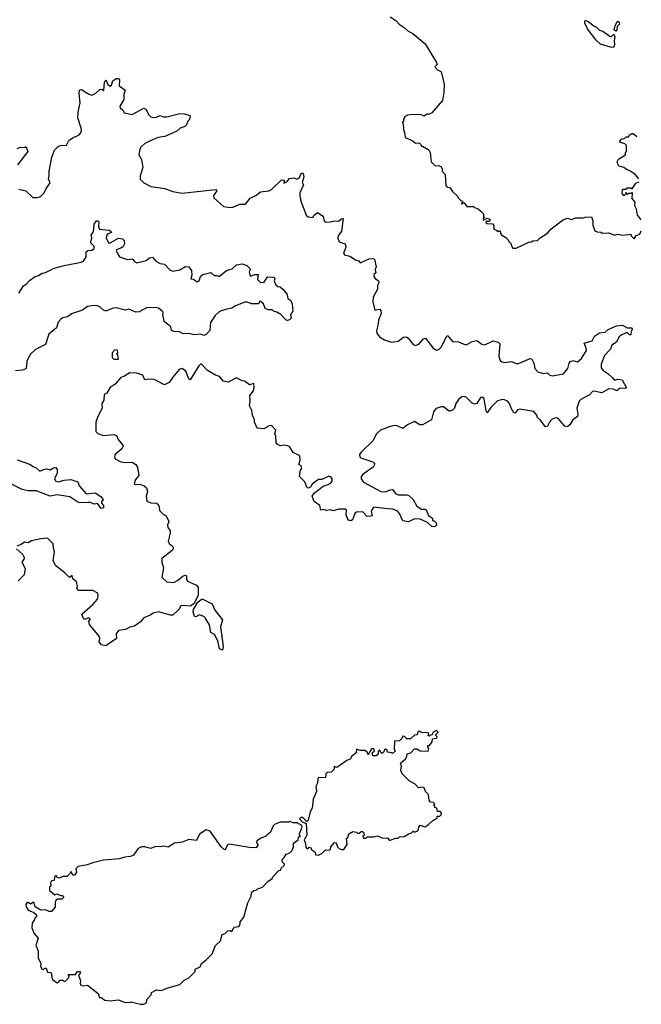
# Model space of a CAD drawing. Extents: x 2240384 to 2404287, y 351326 to 526670.
# Tile 292 of 309: x 2369671 to 2375047, y 466492 to 475004. Entities that reach past the tile are written whole.
import ezdxf

# ---------------------------------------------------------------- set-up
doc = ezdxf.new("R2010")
doc.units = 0

msp = doc.modelspace()

# ---------------------------------------------------------------- linework, layer by layer
at = {"layer": '0CON20XD'}
for points in [[(2372875, 475028.8), (2372925, 474996.2), (2372954.1, 474964.1), (2372995, 474937.5), (2373030, 474905), (2373070, 474885), (2373107, 474857), (2373176.4, 474796.4), (2373276.7, 474635), (2373282.5, 474615), (2373262.5, 474595), (2373285, 474570), (2373312.5, 474555), (2373317.5, 474545), (2373343.3, 474445), (2373340, 474375), (2373327.5, 474305), (2373235, 474197.5), (2373215, 474187.5), (2373193.6, 474186.4), (2373165, 474170), (2373145, 474182.5), (2373075, 474183.3), (2373025, 474177.5), (2373000, 474165), (2373000, 474155), (2372990, 474145), (2372990, 474125), (2372980, 474115), (2372987.5, 474107.5), (2372990, 474055), (2372999.3, 474029.3), (2373003.3, 473985), (2373065, 473960), (2373095, 473937.5), (2373125, 473940), (2373140, 473925), (2373145, 473910), (2373155, 473910), (2373209.3, 473879.3), (2373220, 473855), (2373230, 473775), (2373265, 473740), (2373295, 473742.5), (2373315, 473732.5), (2373323.3, 473715), (2373323.9, 473693.9), (2373350, 473665), (2373355, 473570), (2373365, 473560), (2373395, 473550), (2373415, 473520), (2373460, 473475), (2373465, 473460), (2373485, 473440), (2373500, 473435), (2373500, 473420), (2373491.7, 473418.3), (2373491.7, 473411.7), (2373498.3, 473411.7), (2373500, 473420), (2373515, 473420), (2373538.3, 473388.3), (2373595, 473390), (2373605, 473380), (2373635, 473370), (2373659.3, 473349.3), (2373682.5, 473325), (2373682.5, 473302.5), (2373690, 473295), (2373680, 473285), (2373681.7, 473271.7), (2373715, 473287.5), (2373735, 473280), (2373740, 473275), (2373735, 473260), (2373705, 473260), (2373701.7, 473251.7), (2373715, 473242.5), (2373759.3, 473239.3), (2373770, 473225), (2373771.7, 473191.7), (2373788.3, 473188.3), (2373805, 473170), (2373811.7, 473178.3), (2373825, 473180), (2373830, 473155), (2373840.7, 473140.7), (2373875, 473120), (2373895, 473100), (2373900, 473085), (2373920, 473065), (2373920, 473055), (2373935, 473030), (2373965, 473030), (2374075, 473080), (2374095, 473082.5), (2374108.3, 473091.7), (2374150, 473095), (2374171.7, 473118.3), (2374235, 473157.5), (2374265, 473192.5), (2374327, 473243), (2374370, 473275), (2374405, 473287.5), (2374445, 473277.5), (2374478.3, 473291.7), (2374545, 473290), (2374565, 473297.5), (2374615, 473300), (2374627.5, 473265), (2374628.3, 473228.3), (2374645, 473180), (2374665, 473170), (2374697, 473167), (2374708.3, 473158.3), (2374765, 473160), (2374815, 473142.5), (2374845, 473150), (2374885, 473142.5), (2374955, 473150), (2374960, 473135), (2374985, 473110), (2375001.7, 473138.3), (2375035, 473150), (2375046.7, 473177.3)], [(2374805, 474763.3), (2374780, 474765), (2374695, 474793.3), (2374657, 474827), (2374581.2, 474925), (2374558, 474975), (2374557.5, 474992.5), (2374565, 474997.5), (2374587, 474987), (2374635, 474950), (2374660, 474940), (2374684.5, 474914.5), (2374715, 474903.8), (2374775, 474860), (2374785, 474856.7), (2374805, 474876.7), (2374811.7, 474871.7), (2374816.7, 474856.7), (2374811.1, 474825), (2374815.8, 474785), (2374805, 474763.3)], [(2374825, 474903.8), (2374813.3, 474915), (2374817, 474943), (2374835, 474982.5), (2374845, 474990), (2374855, 474983.3), (2374856.9, 474965), (2374836.7, 474945), (2374833.8, 474915), (2374825, 474903.8)], [(2369665, 473537.5), (2369725, 473523.3), (2369785, 473466.7), (2369825, 473466.7), (2369852.5, 473475), (2369883, 473507), (2369900, 473545), (2369936.4, 473593.6), (2369920, 473625), (2369927.5, 473655), (2369927, 473693), (2369950, 473815), (2369973.9, 473876.1), (2370005, 473907.5), (2370025, 473917.5), (2370075, 473920), (2370092.5, 473955), (2370104.2, 473965.8), (2370135, 473986.2), (2370182.5, 474005), (2370201.2, 474025), (2370205.8, 474045), (2370202, 474065), (2370174, 474155), (2370175.8, 474205), (2370194.4, 474285), (2370184.5, 474365.5), (2370190, 474395), (2370205, 474400), (2370269.3, 474359.3), (2370295, 474352.5), (2370330.5, 474369.5), (2370365, 474401.2), (2370382.5, 474402.5), (2370395, 474392.5), (2370400, 474395), (2370405, 474460), (2370415, 474482.5), (2370433.9, 474443.9), (2370455, 474430), (2370465, 474437.5), (2370475.6, 474474.4), (2370505.8, 474495.8), (2370525, 474495.7), (2370533.3, 474485), (2370530.6, 474430.6), (2370582.5, 474395), (2370571.7, 474358.3), (2370571.2, 474315), (2370536.7, 474255), (2370540, 474240), (2370563.8, 474223.8), (2370575, 474197.5), (2370645, 474183.8), (2370745, 474240), (2370765, 474226.7), (2370785, 474183.8), (2370806.7, 474165), (2370825, 474159.2), (2370855, 474160), (2370885, 474176.2), (2370915, 474163.1), (2370945, 474163.1), (2371055, 474192.5), (2371095, 474190), (2371146.2, 474175), (2371138.8, 474141.2), (2371125, 474127.5), (2371113.3, 474095), (2371098.8, 474081.2), (2371060, 474065), (2371029.7, 474040.3), (2370925.6, 473994.4), (2370867.5, 473985), (2370792.5, 473955), (2370755, 473933.8), (2370723.3, 473905), (2370710, 473885), (2370702.5, 473835), (2370723.9, 473793.9), (2370737.5, 473725), (2370713.8, 473655), (2370712.5, 473625), (2370745, 473592.5), (2370805, 473561.2), (2370925.7, 473545.7), (2370995, 473518.8), (2371074.2, 473504.2), (2371366.4, 473536.4), (2371377.5, 473525), (2371347.5, 473485), (2371350, 473465), (2371435, 473390), (2371495, 473380), (2371515, 473382.5), (2371575, 473410), (2371625, 473410), (2371665, 473461.2), (2371713.3, 473485), (2371753.6, 473516.4), (2371825, 473524.2), (2371850, 473535), (2371935, 473620), (2371957, 473617), (2371955, 473590), (2371985, 473604), (2372005, 473631.2), (2372045, 473635.7), (2372065, 473624), (2372075, 473627.1), (2372090.4, 473639.6), (2372105, 473673.8), (2372115, 473681.2), (2372124.1, 473674.1), (2372127.5, 473645), (2372113.8, 473595), (2372126.7, 473575), (2372095, 473507.5), (2372093.8, 473485), (2372101.2, 473435), (2372129.2, 473369.2), (2372147.5, 473315), (2372165, 473300), (2372205, 473292.5), (2372217, 473313), (2372247, 473337), (2372296.7, 473305), (2372303.6, 473263.6), (2372313.3, 473253.3), (2372360, 473255), (2372395, 473266), (2372427.1, 473262.9), (2372455, 473282.5), (2372470, 473285), (2372454.2, 473175), (2372425.8, 473135), (2372422, 473115), (2372435, 473083.8), (2372485.9, 473065.9), (2372491.2, 473035), (2372472.5, 472985), (2372480.7, 472970.7), (2372525, 472960), (2372575, 472927.5), (2372605, 472920), (2372615, 472902.5), (2372694.3, 472935.7), (2372725, 472940), (2372740, 472935), (2372753.6, 472866.4), (2372746.7, 472845), (2372750, 472815), (2372735, 472800), (2372733.8, 472785), (2372745, 472766.7), (2372775, 472747.5), (2372778.8, 472735), (2372766.7, 472705), (2372766, 472675), (2372727.5, 472605), (2372724, 472565), (2372743.6, 472493.6), (2372785, 472502.5), (2372795, 472490), (2372797.1, 472465), (2372772.7, 472405), (2372768.8, 472361.2), (2372756, 472315), (2372758.8, 472295), (2372782.7, 472262.7), (2372826.4, 472236.4), (2372885, 472216.2), (2372945, 472226.2), (2372989.4, 472260.6), (2373015, 472262.2), (2373031.7, 472251.7), (2373075, 472196.7), (2373095, 472188.8), (2373122.3, 472197.7), (2373162, 472245), (2373181.2, 472251.2), (2373247.5, 472165), (2373275, 472146.7), (2373295, 472153.8), (2373318.8, 472175), (2373365, 472271.2), (2373375, 472272), (2373415, 472223.1), (2373465, 472219.1), (2373525, 472194.5), (2373545, 472197.8), (2373585, 472222.2), (2373625, 472231.2), (2373667.8, 472197.8), (2373695, 472193.3), (2373765, 472228.8), (2373807.5, 472217.5), (2373822.5, 472202.5), (2373814.6, 472094.6), (2373825, 472056.7), (2373840, 472045), (2373865, 472039.4), (2373925, 472049.6), (2373965, 472032.2), (2373985, 472030.6), (2374086.4, 472076.4), (2374099.3, 472069.3), (2374117.5, 472035), (2374125, 471990), (2374150.5, 471960.5), (2374200, 471945), (2374235, 471950), (2374255, 471931.2), (2374275, 471923.8), (2374375, 471943.8), (2374410.9, 471989.1), (2374423.8, 472035), (2374435, 472050), (2374455, 472057.1), (2374495, 472046), (2374528.8, 472075), (2374572, 472145), (2374570.8, 472165), (2374553.6, 472206.4), (2374622, 472228), (2374640.7, 472269.3), (2374685, 472297.5), (2374735, 472303.3), (2374760, 472325), (2374833, 472357), (2374885, 472362.5), (2374925, 472340), (2374965, 472340), (2374967.5, 472325), (2374960, 472315), (2374955, 472280), (2374945, 472280), (2374927, 472297), (2374915, 472297.5), (2374872.5, 472277.5), (2374851.4, 472258.6), (2374831.4, 472215), (2374790.6, 472189.4), (2374778.9, 472155), (2374729.6, 472100.4), (2374698.9, 472025), (2374700.6, 471995), (2374713.1, 471973.1), (2374755.8, 471945), (2374797.4, 471907.4)], [(2375025.9, 473627), (2374995, 473663.8), (2374953.3, 473695), (2374918, 473708), (2374895, 473727.5), (2374856.2, 473736.2), (2374846.4, 473746.4), (2374837.5, 473775), (2374850.7, 473799.3), (2374910, 473835), (2374910, 473855), (2374920, 473865), (2374920, 473915), (2374905, 473930), (2374860, 473945), (2374860, 473955), (2374875, 473970), (2374905, 473980), (2374915, 473990), (2374938.3, 473991.7), (2374941.7, 474008.3), (2374955, 474010), (2374965, 474020), (2374975, 474020), (2375008.8, 473994.6)], [(2369649.3, 473890.7), (2369675, 473902.5), (2369715, 473900), (2369725, 473907.5), (2369742.5, 473865), (2369651.7, 473748.3)], [(2375042.3, 473271.1), (2375035, 473290), (2375012.5, 473315), (2375006.4, 473366.4), (2374990, 473395), (2374992.5, 473425), (2374968.3, 473458.3), (2374970, 473505), (2374965, 473510), (2374958.3, 473501.7), (2374935, 473500), (2374925, 473490), (2374915, 473510), (2374908.3, 473491.7), (2374895, 473480), (2374882.5, 473505), (2374885, 473540), (2374915, 473540), (2374925, 473550), (2374955, 473550), (2374968.3, 473541.7), (2375000.7, 473589.3), (2375027.1, 473601.1)], [(2369665, 472641.2), (2369705, 472703.3), (2369729.5, 472720.5), (2369755, 472750), (2369805, 472782.5), (2369835, 472792.5), (2369865, 472812.5), (2369895, 472817.5), (2369970, 472855), (2370055, 472879.7), (2370202.9, 472907.1), (2370223.3, 472916.7), (2370245.8, 472955), (2370245, 472997.5), (2370261.4, 473008.6), (2370297.8, 473012.2), (2370315.7, 473025), (2370315.5, 473045.5), (2370288.7, 473068.7), (2370285.5, 473085), (2370294.6, 473115), (2370290.8, 473145), (2370310.9, 473169.1), (2370314.6, 473235.4), (2370334.7, 473265.3), (2370346.2, 473266.2), (2370356.1, 473255), (2370351.5, 473215), (2370362.7, 473192.7), (2370445, 473183.3), (2370460.8, 473175), (2370464, 473165), (2370431.1, 473148.9), (2370421.2, 473135), (2370420, 473115), (2370441.2, 473071.2), (2370455, 473073.8), (2370525, 473116.2), (2370559.5, 473109.5), (2370576.1, 473096.1), (2370578, 473065), (2370565.4, 473044.6), (2370545, 473027.5), (2370507.5, 473015), (2370504.6, 473004.6), (2370515, 472988), (2370535, 472952.5), (2370605, 472930), (2370645, 472937.5), (2370665, 472913.8), (2370685, 472902.5), (2370765, 472922), (2370793.3, 472945), (2370820.5, 472950.5), (2370848, 472915), (2370885, 472897.1), (2370925, 472891.2), (2370970.9, 472840.9), (2370995, 472830.8), (2371057.3, 472842.7), (2371105, 472870), (2371135, 472867.5), (2371157.5, 472835), (2371160, 472795), (2371150, 472765), (2371175, 472760), (2371205, 472738), (2371224.3, 472745.7), (2371235.6, 472784.4), (2371255, 472800), (2371325, 472817.5), (2371353.8, 472793.8), (2371375, 472793.3), (2371395, 472783.3), (2371458.8, 472835), (2371508.5, 472851.5), (2371545, 472884), (2371595, 472893.3), (2371635, 472880), (2371668.3, 472848.3), (2371656.7, 472825), (2371665, 472787.5), (2371705, 472800), (2371735, 472800), (2371728.8, 472758.8), (2371752.9, 472732.9), (2371785.6, 472734.4), (2371815, 472780), (2371865, 472777.5), (2371876.7, 472765), (2371872.5, 472745), (2371885, 472712.5), (2371905, 472697.5), (2371925, 472693.3), (2371945.5, 472675.5), (2371982, 472635), (2371991.2, 472595), (2372015, 472577.5), (2372028, 472545), (2372032.3, 472487.7), (2372025, 472467.5), (2372012.5, 472455), (2372018.8, 472425), (2372005, 472408.8), (2371986.1, 472403.9), (2371975, 472407.5), (2371930, 472455), (2371895, 472476.7), (2371865, 472483.3), (2371855, 472496.7), (2371820, 472495), (2371795, 472507.5), (2371778.8, 472548.8), (2371755, 472567.5), (2371745, 472570), (2371743.3, 472555), (2371733.6, 472546.4), (2371675, 472546.4), (2371640.8, 472560.8), (2371618, 472562), (2371538.3, 472531.7), (2371505, 472508.9), (2371451, 472499), (2371398.9, 472481.1), (2371362.5, 472447.5), (2371321.8, 472385), (2371315, 472317.5), (2371285, 472283.8), (2371265, 472274.3), (2371235.5, 472285.5), (2371179.1, 472279.1), (2371135, 472292.5), (2371085, 472289.2), (2371054.5, 472304.5), (2371007, 472307), (2370985, 472317.5), (2370979.3, 472349.3), (2370920, 472395), (2370910, 472455), (2370910.9, 472475), (2370904.2, 472484.2), (2370870.4, 472510.4), (2370847.1, 472517.1), (2370767.6, 472512.4), (2370705, 472479.5), (2370675, 472474.2), (2370615, 472501.6), (2370585, 472492.7), (2370505, 472512), (2370478.8, 472511.2), (2370415, 472484.5), (2370395, 472491.9), (2370368.2, 472518.2), (2370345, 472530.6), (2370315, 472533.3), (2370256.9, 472523.1), (2370215, 472492), (2370118.3, 472461.7), (2370086, 472434), (2370045, 472425.6), (2370028.2, 472415), (2370005, 472388.8), (2369989.4, 472340.6), (2369923.9, 472285), (2369895, 472197.3), (2369808, 472152), (2369765, 472112.7), (2369732.9, 472055), (2369730.9, 472005), (2369723.5, 471986.5), (2369695, 471973.7), (2369635, 471969.8)], [(2370525, 472070), (2370520, 472105), (2370510, 472115), (2370520, 472125), (2370517, 472147), (2370495, 472150), (2370470, 472125), (2370472.5, 472085), (2370485, 472070), (2370525, 472070)], [(2374797.4, 471907.4), (2374815, 471887.5), (2374844.4, 471895.6), (2374880.8, 471890.8), (2374917.5, 471822.5), (2374903, 471817), (2374865, 471820), (2374835, 471796), (2374805, 471810.6), (2374765, 471812.2), (2374705, 471776.9), (2374635, 471793.8), (2374625, 471790), (2374598, 471762), (2374525, 471720.6), (2374508.1, 471705), (2374490, 471645), (2374497.3, 471592.7), (2374494.3, 471575), (2374455.6, 471545), (2374428.3, 471501.7), (2374405, 471483.3), (2374385, 471488.8), (2374325, 471559.2), (2374305, 471562.9), (2374275, 471550), (2374254.1, 471525.9), (2374235, 471490), (2374225, 471484), (2374215, 471488), (2374175, 471542.9), (2374150, 471565), (2374143.3, 471585), (2374118.2, 471618.2), (2373995, 471637.7), (2373975, 471631.1), (2373955, 471602.5), (2373945, 471604), (2373920.9, 471645), (2373907.4, 471687.4), (2373890.6, 471705), (2373865, 471718.5), (2373845, 471720.9), (2373802, 471708), (2373745, 471652.2), (2373715, 471605.8), (2373705, 471623.3), (2373688.1, 471725), (2373675, 471740.8), (2373655, 471737.5), (2373623.1, 471686.9), (2373605, 471680.4), (2373585, 471688.7), (2373535, 471739.1), (2373515, 471747.1), (2373493.8, 471745), (2373465, 471721.4), (2373444.2, 471685.8), (2373430.4, 471645), (2373415, 471627.7), (2373395, 471618.8), (2373385, 471620.5), (2373335, 471657.8), (2373315, 471657.5), (2373280, 471645), (2373264.4, 471635), (2373250.9, 471615), (2373233.8, 471545), (2373155, 471501.4), (2373131, 471501), (2373085, 471530), (2373025, 471500.4), (2372985, 471470), (2372935, 471494.2), (2372914.3, 471495.7), (2372875, 471488.6), (2372792.5, 471455), (2372756.7, 471425), (2372725, 471363.3), (2372623.3, 471265), (2372610, 471245), (2372613.3, 471225), (2372622.5, 471215), (2372725, 471181.2), (2372741.2, 471165), (2372727.5, 471135), (2372642, 471075), (2372624.5, 471055.5), (2372623.8, 471035), (2372643.8, 471005), (2372795, 470925.7), (2372835, 470922.7), (2372875, 470940.5), (2372895, 470942.9), (2372924.2, 470905), (2372945, 470895.6), (2373015, 470896.9), (2373035, 470890), (2373073.3, 470855), (2373105, 470798), (2373145, 470772.5), (2373175, 470773.3), (2373185, 470767.5), (2373207.7, 470717.7), (2373240, 470695), (2373240, 470675), (2373255, 470672.5), (2373273.6, 470653.6), (2373275, 470630), (2373255, 470620), (2373235, 470624.2), (2373197.9, 470657.9), (2373135, 470687.3), (2373085, 470688.5), (2373032.7, 470662.7), (2372985, 470671.2), (2372954.6, 470735), (2372935, 470758.2), (2372895, 470773.8), (2372855, 470774.6), (2372730, 470790), (2372711.2, 470755), (2372720, 470715), (2372707.9, 470712.1), (2372675, 470710), (2372639.7, 470749.7), (2372585, 470745.6), (2372569.2, 470735), (2372548.6, 470681.4), (2372535, 470671.2), (2372515, 470678), (2372505, 470693.3), (2372495.6, 470725), (2372496.2, 470765), (2372485, 470773.3), (2372427.6, 470772.4), (2372385, 470758), (2372355, 470766.2), (2372325, 470761.2), (2372295, 470770), (2372275, 470763.3), (2372266, 470805), (2372218.3, 470838.3), (2372200, 470885), (2372221.2, 470915), (2372295, 470970), (2372337.5, 470985), (2372365, 471003.8), (2372374, 471015), (2372374, 471035), (2372365, 471048.8), (2372345, 471058), (2372285, 471028.8), (2372255, 471028), (2372201.7, 470988.3), (2372185, 470963.8), (2372164, 470954), (2372155, 470962.5), (2372137.8, 471007.8), (2372092, 471055), (2372100, 471115), (2372110, 471125), (2372105, 471147.5), (2372085, 471160), (2372097.8, 471195), (2372093.9, 471233.9), (2372035, 471262.5), (2372005, 471313.8), (2371965, 471326.2), (2371925, 471320), (2371900.7, 471330.7), (2371888.3, 471348.3), (2371887.5, 471405), (2371877.5, 471425), (2371887.5, 471455), (2371850, 471495), (2371828.3, 471491.7), (2371781.7, 471468.3), (2371723.9, 471473.9), (2371703.3, 471525), (2371703.3, 471545), (2371684.2, 471584.2), (2371679.2, 471625), (2371660, 471665), (2371665.8, 471705), (2371661.2, 471755), (2371693.8, 471795), (2371700, 471825), (2371695, 471857.5), (2371658.3, 471848.3), (2371615, 471880), (2371595, 471883.3), (2371545, 471908), (2371475, 471870), (2371435, 471880), (2371398.3, 471918.3), (2371365, 471930), (2371295, 471970), (2371245, 472026.2), (2371234.3, 472025.7), (2371219.5, 472010.5), (2371145, 471890), (2371135, 471900), (2371107.5, 471965), (2371075, 471988), (2371049.1, 471980.9), (2370996, 471915), (2370965, 471867.5), (2370925, 471846.7), (2370835, 471893.3), (2370795, 471895.8), (2370755, 471890), (2370735, 471930), (2370685, 471948.8), (2370625, 471952.5), (2370578.3, 471921.7), (2370545, 471910), (2370497.7, 471852.3), (2370453.8, 471825), (2370425, 471776.7), (2370402.5, 471765), (2370400, 471715), (2370381.2, 471685), (2370383.3, 471645), (2370346.7, 471573.3), (2370330, 471525), (2370330, 471445), (2370346.4, 471426.4), (2370395, 471408.8), (2370485, 471417.5), (2370510, 471410), (2370523.3, 471375), (2370563.3, 471325), (2370563.3, 471315), (2370553.3, 471295), (2370496.7, 471245), (2370492.5, 471225), (2370496.4, 471206.4), (2370545, 471182), (2370585.9, 471175.9), (2370645, 471178), (2370675, 471158.8), (2370689.2, 471135), (2370701.9, 471065), (2370671.7, 471028.3), (2370660, 470995), (2370667, 470987), (2370705, 470987.5), (2370745, 470975.8), (2370766.9, 470956.9), (2370778, 470925), (2370763.9, 470886.1), (2370771.5, 470841.5), (2370805, 470827.7), (2370853.5, 470823.5), (2370867.1, 470815), (2370878.1, 470795), (2370881.3, 470761.3), (2370915, 470725.7), (2370937.5, 470715), (2370961.2, 470665), (2370948.8, 470635), (2370953.3, 470615), (2370972.5, 470585), (2370973.3, 470565), (2370956.2, 470495), (2370963.8, 470475), (2370992.9, 470452.9), (2371000.8, 470435), (2370988.6, 470415), (2370902, 470345), (2370900.8, 470315), (2370915.6, 470265), (2370902, 470185), (2370943.3, 470145), (2371005, 470137.5), (2371036.2, 470155), (2371085, 470197.5), (2371105, 470202), (2371113.8, 470195), (2371114.2, 470165), (2371121.3, 470151.3), (2371200, 470115), (2371215.7, 470095), (2371214.4, 470025), (2371176.7, 469953.3), (2371145, 469932.9), (2371085, 469940.5), (2371065, 469936.9), (2371048.1, 469905), (2370995, 469856.7), (2370975, 469855.6), (2370912.5, 469875), (2370875, 469885.5), (2370826.7, 469875), (2370805, 469858.1), (2370745, 469832.5), (2370715, 469800), (2370665, 469760.5), (2370625, 469753.3), (2370585, 469732.1), (2370525.2, 469724.8), (2370506.5, 469695), (2370510, 469655), (2370415, 469592.5), (2370379.3, 469599.3), (2370357.5, 469625), (2370363.8, 469655), (2370360, 469675), (2370273.8, 469775), (2370270, 469805), (2370282.5, 469825), (2370265, 469832.5), (2370239.3, 469820.7), (2370225, 469822.5), (2370208.8, 469865), (2370305, 469948), (2370344, 469995), (2370350, 470025), (2370347, 470047), (2370305, 470070), (2370180, 470070), (2370166.7, 470085), (2370170, 470105), (2370162.5, 470145), (2370131.7, 470171.7), (2370125, 470200), (2370103, 470183), (2370063, 470223), (2369983.6, 470283.6), (2369960, 470325), (2369972.5, 470405), (2369962.5, 470435), (2369961.7, 470471.7), (2369945, 470490), (2369911.7, 470521.7), (2369855, 470517.5), (2369775, 470497.5), (2369745, 470482.5), (2369713.6, 470486.4), (2369685, 470467.5), (2369647, 470453)], [(2369650.3, 471200.3), (2369765, 471160), (2369785, 471142.5), (2369815, 471130), (2369845, 471100), (2369885, 471119.4), (2369905, 471121.9), (2369935, 471114), (2369965, 471130)], [(2369965, 471130), (2369985, 471131.5), (2369994.5, 471115), (2369994.3, 471085), (2369973.8, 471035), (2369983.6, 471013.6), (2370005, 471007.9), (2370055, 471023.6), (2370115, 471028.9), (2370175, 471010), (2370185.7, 470975), (2370245, 470906), (2370325, 470913.3), (2370373, 470883), (2370392.5, 470855), (2370377.5, 470835), (2370377.5, 470825), (2370397.5, 470805), (2370395, 470783.3), (2370375, 470777.5), (2370345, 470822.5), (2370315, 470817.1), (2370285, 470830), (2370265, 470831.5), (2370195, 470826), (2370175, 470832.9), (2370105, 470880.6), (2369995, 470895.3), (2369935, 470886.2), (2369815, 470930.3), (2369745, 470930.8), (2369693.5, 470943.5), (2369595, 470991.2)], [(2369645, 470430), (2369695, 470382.5), (2369710, 470355), (2369710, 470345), (2369691.2, 470315), (2369718.3, 470258.3), (2369711.2, 470205), (2369658.3, 470151.7)], [(2371425, 469552.5), (2371399.2, 469565), (2371385.6, 469635), (2371355, 469690), (2371325, 469706.7), (2371314, 469774), (2371275, 469834.2), (2371264, 469845), (2371225, 469860), (2371195, 469842), (2371184.4, 469844.4), (2371170.8, 469885), (2371175.7, 469905), (2371212.6, 469967.4), (2371245, 469993.3), (2371255, 469994.4), (2371335, 469954.2), (2371359.5, 469899.5), (2371423.8, 469815), (2371408.8, 469755), (2371432, 469585), (2371425, 469552.5)], [(2372255, 467782.5), (2372283.6, 467796.4), (2372315, 467826.7), (2372350, 467825), (2372360, 467835), (2372362.5, 467855), (2372395, 467890), (2372408.3, 467888.3), (2372420, 467855), (2372435, 467840), (2372455, 467830), (2372475, 467830), (2372503.3, 467875), (2372497.5, 467925), (2372507.5, 467935), (2372517.5, 467965), (2372553, 467987), (2372585, 467980), (2372595, 467970), (2372608.3, 467971.7), (2372623, 467987), (2372637, 467987), (2372647.5, 467975), (2372650, 467955), (2372640, 467945), (2372645, 467930), (2372665, 467930), (2372675, 467940), (2372735, 467940), (2372765, 467947.5), (2372808.3, 467928.3), (2372851.7, 467931.7), (2372865, 467910), (2372875, 467910), (2372925, 467930), (2372945, 467930), (2372955, 467940), (2372995, 467942.5), (2373033, 467967), (2373057, 467973), (2373075, 467990), (2373082.5, 467982.5), (2373095, 467982.5), (2373117.5, 467995), (2373122.5, 468025), (2373135, 468040), (2373175, 468027.5), (2373205, 468042.5), (2373245, 468082.5), (2373268.3, 468091.7), (2373280, 468105), (2373281.7, 468118.3), (2373305, 468120), (2373315, 468130), (2373317.5, 468145), (2373308.3, 468158.3), (2373285, 468160), (2373278.3, 468188.3), (2373260, 468195), (2373260, 468205), (2373250, 468215), (2373260, 468225), (2373248.3, 468238.3), (2373225, 468240), (2373213, 468253), (2373207, 468307), (2373181.7, 468331.7), (2373170, 468365), (2373155, 468370), (2373120, 468365), (2373090, 468395), (2373040, 468425), (2373001.7, 468461.7), (2372980, 468485), (2372967.5, 468515), (2372972.5, 468555), (2372963, 468577), (2373007.5, 468615), (2373020, 468635), (2373021.7, 468658.3), (2373055, 468667.5), (2373085, 468700), (2373105, 468700), (2373133.6, 468683.6), (2373205, 468680), (2373210, 468705), (2373200, 468715), (2373201.7, 468728.3), (2373215, 468730), (2373238.3, 468761.7), (2373241.7, 468788.3), (2373278.3, 468791.7), (2373280, 468805), (2373270, 468815), (2373270, 468825), (2373290, 468845), (2373275, 468860), (2373251.7, 468848.3), (2373240, 468835), (2373238.3, 468821.7), (2373225, 468820), (2373215, 468810), (2373200, 468815), (2373210, 468825), (2373205, 468840), (2373175, 468842.5), (2373155, 468840), (2373131.7, 468851.7), (2373118.3, 468851.7), (2373108.3, 468821.7), (2373085, 468820), (2373051.7, 468788.3), (2373018.3, 468788.3), (2372998.3, 468808.3), (2372985, 468810), (2372975, 468790), (2372955, 468770), (2372911.7, 468768.3), (2372910, 468695), (2372920, 468685), (2372895, 468660), (2372887, 468667), (2372851.7, 468671.7), (2372848.3, 468688.3), (2372835, 468697.5), (2372821.7, 468688.3), (2372820, 468675), (2372805, 468660), (2372791.7, 468671.7), (2372785, 468690), (2372771.7, 468678.3), (2372770, 468655), (2372755, 468640), (2372725, 468640), (2372720, 468665), (2372740, 468685), (2372735, 468700), (2372715, 468700), (2372685, 468650), (2372678.3, 468668.3), (2372657, 468687), (2372615, 468687.5), (2372585, 468697.5), (2372580, 468665), (2372542.3, 468637.7), (2372529.3, 468610.7), (2372499.3, 468600.7), (2372415, 468540), (2372391.7, 468548.3), (2372390, 468525), (2372365, 468500), (2372333, 468497), (2372320, 468485), (2372315, 468452.5), (2372255, 468450), (2372250, 468445), (2372247.5, 468405), (2372233.3, 468376.7), (2372238.3, 468331.7), (2372210, 468265), (2372201.2, 468188.8), (2372183, 468157), (2372165, 468080), (2372151.7, 468071.7), (2372129.3, 468099.3), (2372115, 468107.5), (2372103, 468107), (2372090, 468095), (2372115, 468070), (2372150, 468055), (2372153.8, 467955), (2372132.5, 467915), (2372143, 467883), (2372145, 467850), (2372155, 467840), (2372165, 467840), (2372175, 467850), (2372185, 467847.5), (2372197, 467827), (2372225, 467810), (2372233.3, 467783.3), (2372255, 467782.5)], [(2370745, 466492.5), (2370767.5, 466505), (2370770, 466535), (2370807, 466573), (2370810, 466595), (2370855, 466617.5), (2370895, 466612.5), (2370945, 466632.5), (2371057, 466663), (2371095, 466700), (2371135, 466720), (2371190, 466775), (2371190, 466795), (2371233, 466817), (2371243.6, 466846.4), (2371285, 466877.5), (2371335, 466930), (2371365, 467000), (2371408.3, 467041.7), (2371422.5, 467095), (2371447.5, 467105), (2371471.2, 467128.8), (2371490.7, 467130.7), (2371506.7, 467123.3), (2371525, 467158.8), (2371567.5, 467165), (2371577.5, 467185), (2371577.5, 467205), (2371610, 467245), (2371645, 467370), (2371671.7, 467428.3), (2371675, 467460), (2371695, 467477.5), (2371715, 467480), (2371728.3, 467491.7), (2371770, 467505), (2371817, 467553), (2371855, 467580), (2371860, 467595), (2371911.7, 467648.3), (2371928.3, 467651.7), (2371931.7, 467668.3), (2371957, 467693), (2371960, 467705), (2371940, 467725), (2371940, 467745), (2371959.3, 467760.7), (2371975, 467790), (2372008.3, 467801.7), (2372025, 467820), (2372040, 467855), (2372040, 467885), (2372080, 467915), (2372081.7, 467938.3), (2372100, 467945), (2372090, 467955), (2372090, 467965), (2372113.3, 468025), (2372105, 468042.5), (2372082.5, 468052.5), (2372075, 468060), (2372035, 468060), (2372005, 468072.5), (2371995, 468067.5), (2371923.9, 468066.1), (2371873.9, 468046.1), (2371862.5, 468035), (2371839.3, 467980.7), (2371800, 467945), (2371760.3, 467929.7), (2371722.5, 467905), (2371718.8, 467895), (2371731.9, 467875), (2371731.2, 467865), (2371713.7, 467846.3), (2371655, 467846.6), (2371483, 467877), (2371468.5, 467871.5), (2371455, 467838.8), (2371445, 467828), (2371439.5, 467829.5), (2371412.5, 467855), (2371319.3, 467989.3), (2371285, 468000), (2371227, 467963), (2371201.7, 467908.3), (2371133.6, 467916.4), (2371077, 467893), (2371010, 467885), (2370955, 467850), (2370915, 467860), (2370885, 467853.3), (2370845, 467856.7), (2370805, 467840), (2370755, 467854), (2370725, 467854), (2370695, 467840), (2370655, 467782.5), (2370628.8, 467771.2), (2370580, 467765), (2370535, 467751.2), (2370395, 467738.8), (2370303.8, 467716.2), (2370255, 467698.8), (2370176.7, 467685), (2370157.5, 467665), (2370162.5, 467635), (2370145, 467610), (2370135, 467610), (2370115, 467640), (2370102.5, 467617.5), (2370081.7, 467598.3), (2370045, 467597.5), (2370015, 467582.5), (2369995, 467590), (2369987, 467607), (2369975, 467600), (2369970, 467565), (2369945, 467557.5), (2369937.5, 467545), (2369940, 467515), (2369930, 467505), (2369930, 467475), (2369975, 467440), (2369993, 467447), (2370023, 467433), (2370041.7, 467431.7), (2370050, 467425), (2370050, 467415), (2370035, 467402.5), (2369998.3, 467401.7), (2369985, 467390), (2369977, 467373), (2369977, 467333), (2369947.5, 467295), (2369925, 467293.8), (2369895, 467308.8), (2369855, 467307.5), (2369806.4, 467336.4), (2369795, 467371.2), (2369785, 467371.2), (2369765, 467357.5), (2369745, 467373.3), (2369737, 467373), (2369724.1, 467355.9), (2369726.2, 467335), (2369745, 467307.5), (2369795, 467287.5), (2369816.7, 467265), (2369817, 467253), (2369801.7, 467238.3), (2369800, 467225), (2369778.8, 467195), (2369777.5, 467155), (2369796.2, 467105), (2369832.5, 467065), (2369811.2, 467005), (2369831.7, 466951.7), (2369832.5, 466895), (2369853.3, 466845), (2369850, 466825), (2369863.3, 466795), (2369876.7, 466793.3), (2369890, 466805), (2369900, 466805), (2369911.7, 466771.7), (2369937, 466767), (2369947, 466757), (2369948.8, 466725), (2369956.4, 466706.4), (2369995, 466677.5), (2370010, 466685), (2370015, 466700), (2370045, 466700), (2370055, 466690), (2370070, 466695), (2370097.5, 466725), (2370100, 466735), (2370090, 466750), (2370155, 466750), (2370170, 466775), (2370195, 466777.5), (2370197.5, 466765), (2370183, 466747), (2370182.5, 466735), (2370198.3, 466698.3), (2370193.3, 466675), (2370199.3, 466659.3), (2370215, 466651.2), (2370257, 466657), (2370350, 466585), (2370361.7, 466551.7), (2370375, 466550), (2370408.3, 466528.3), (2370455, 466523.3), (2370525, 466532.5), (2370575, 466510), (2370625, 466507.5), (2370635, 466512.5), (2370715, 466492.5), (2370745, 466492.5)]]:
    msp.add_lwpolyline(points, dxfattribs=at)

doc.saveas('drawing.dxf')
